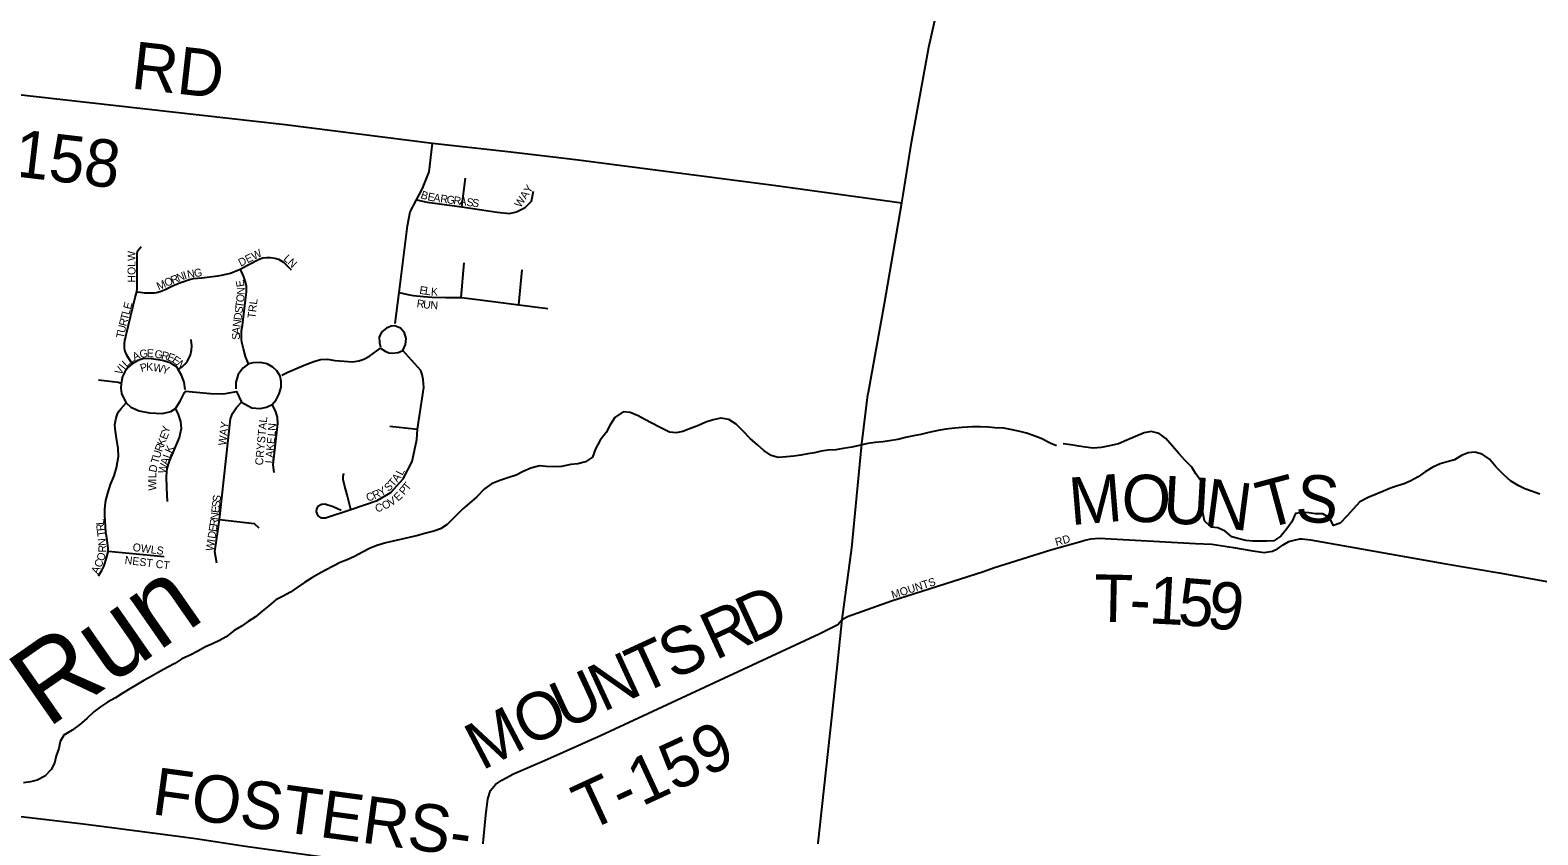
# Model space of a CAD drawing. Extents: x 0 to 34, y -4 to 22.
# Drawn here: x 5.809 to 7.08, y 14.989 to 15.668 of the extents above; entities that cross this region are included whole.
import ezdxf

# ---------------------------------------------------------------- set-up
doc = ezdxf.new("R2010")
doc.units = 0
for name, color, linetype in [('GM_X_City_Street', 7, 'Continuous'), ('GM_X_City_Street_Text', 7, 'Continuous'), ('GM_X_County_Road', 7, 'Continuous'), ('GM_X_County_Road_Text', 7, 'Continuous'), ('GM_X_Minor_River', 7, 'Continuous'), ('GM_X_Minor_River_Text', 7, 'Continuous'), ('GM_X_Township_Road', 7, 'Continuous'), ('GM_X_Township_Road_Text', 7, 'Continuous'), ('GM_X_Township_Subdivision', 7, 'Continuous'), ('GM_X_Township_Subdivision_Text', 7, 'Continuous')]:
    doc.layers.add(name, color=color, linetype=linetype)

msp = doc.modelspace()

# ---------------------------------------------------------------- linework, layer by layer
at = {"layer": 'GM_X_City_Street'}
msp.add_lwpolyline([(6.4952, 15.172), (6.4977, 15.1734), (6.5349, 15.1866), (6.6125, 15.2112), (6.621, 15.2143), (6.6694, 15.2295), (6.6953, 15.2369)], dxfattribs=at)
at = {"layer": 'GM_X_County_Road'}
for points in [[(6.5447, 15.5293), (6.5518, 15.5733), (6.5663, 15.6539), (6.5786, 15.7078)], [(6.5154, 15.3626), (6.5291, 15.4375), (6.5436, 15.5224), (6.5447, 15.5293)], [(6.4899, 15.1382), (6.4932, 15.1709), (6.5015, 15.2313), (6.51, 15.3192), (6.5151, 15.3605), (6.5154, 15.3626)], [(6.3429, 14.1), (6.3606, 14.1843), (6.3898, 14.3308), (6.4159, 14.4555), (6.4308, 14.5292), (6.4382, 14.601), (6.4439, 14.6664), (6.4506, 14.7382), (6.4572, 14.8025), (6.4628, 14.8785), (6.4698, 14.9511), (6.4849, 15.0904), (6.4899, 15.1382)], [(5.7764, 15.0074), (5.8511, 14.9985), (5.8688, 14.9964), (5.8988, 14.9925), (5.9375, 14.9873), (5.9481, 14.986), (5.9903, 14.9796), (6.0493, 14.9713), (6.1878, 14.9534), (6.2348, 14.9486), (6.255, 14.9467), (6.2785, 14.9453), (6.2999, 14.9438), (6.3378, 14.9422), (6.3562, 14.9415), (6.364, 14.9405), (6.3743, 14.9378), (6.3812, 14.9346), (6.3896, 14.9286), (6.4098, 14.9128), (6.4154, 14.9087)]]:
    msp.add_lwpolyline(points, dxfattribs=at)
at = {"layer": 'GM_X_Minor_River'}
for points in [[(6.6741, 15.3174), (6.6686, 15.3197), (6.6611, 15.3235), (6.6545, 15.326), (6.6489, 15.328), (6.642, 15.3297), (6.6353, 15.3312), (6.6297, 15.3323), (6.6222, 15.3327), (6.6166, 15.3331), (6.6097, 15.3334), (6.603, 15.3333), (6.5944, 15.3329), (6.5883, 15.3322), (6.5808, 15.3315), (6.5743, 15.3303), (6.5665, 15.3285), (6.5598, 15.327), (6.5536, 15.3258), (6.5467, 15.3243), (6.5402, 15.3228), (6.5332, 15.3216), (6.5276, 15.3208), (6.5212, 15.3201), (6.515, 15.3194), (6.5078, 15.3177), (6.5016, 15.3162), (6.4943, 15.315), (6.4879, 15.314), (6.4815, 15.3136), (6.4756, 15.3128), (6.4699, 15.3116), (6.4643, 15.3106), (6.4584, 15.3096), (6.4525, 15.3087), (6.4463, 15.308), (6.4394, 15.3075), (6.4335, 15.3092), (6.4274, 15.3133), (6.4219, 15.3182), (6.4158, 15.3237), (6.4098, 15.3297), (6.404, 15.3356), (6.3977, 15.3395), (6.391, 15.3407), (6.3845, 15.3394), (6.3784, 15.3374), (6.3722, 15.3345), (6.3654, 15.332), (6.359, 15.3294), (6.3533, 15.3284), (6.3477, 15.329), (6.3392, 15.3332), (6.3329, 15.3365), (6.327, 15.3395), (6.3212, 15.3428), (6.3146, 15.3456), (6.3087, 15.3462), (6.3017, 15.3413), (6.2978, 15.3352), (6.2942, 15.3286), (6.2893, 15.3222), (6.2852, 15.3148), (6.2829, 15.3079), (6.277, 15.304), (6.2705, 15.3022), (6.2646, 15.3015), (6.2566, 15.3), (6.2507, 15.2996), (6.2437, 15.3), (6.2381, 15.3006), (6.2309, 15.2986), (6.2244, 15.2957), (6.2185, 15.2926), (6.2115, 15.2903), (6.2047, 15.288), (6.1975, 15.2852), (6.1918, 15.281), (6.1853, 15.2744), (6.179, 15.2689), (6.1733, 15.2642), (6.1662, 15.2568), (6.1603, 15.251), (6.1546, 15.2474), (6.1489, 15.2453), (6.1422, 15.2436), (6.1355, 15.2418), (6.1282, 15.24), (6.121, 15.2383), (6.1146, 15.237), (6.1086, 15.2355), (6.1008, 15.2332), (6.0947, 15.2307), (6.0887, 15.2276), (6.0822, 15.2239), (6.076, 15.2211), (6.0701, 15.2188), (6.0642, 15.2159), (6.0577, 15.2125), (6.052, 15.2094), (6.0461, 15.206)], [(6.9299, 15.2701), (6.9242, 15.264), (6.9192, 15.2582), (6.9133, 15.2522), (6.9076, 15.2501), (6.9042, 15.2566), (6.8987, 15.2599), (6.8925, 15.26), (6.8869, 15.2609), (6.8813, 15.2612), (6.8757, 15.2602), (6.8724, 15.2533), (6.8682, 15.2473), (6.8633, 15.2412), (6.8574, 15.2373), (6.8515, 15.2368), (6.8459, 15.2369), (6.8397, 15.237), (6.8336, 15.2374), (6.828, 15.2388), (6.8219, 15.2405), (6.8163, 15.2454), (6.8102, 15.2482), (6.8046, 15.2488), (6.7988, 15.2542), (6.7976, 15.2612), (6.7977, 15.2679), (6.7978, 15.2743), (6.7984, 15.2807), (6.7959, 15.2877), (6.7917, 15.2937), (6.7881, 15.2993), (6.7825, 15.305), (6.7773, 15.311), (6.772, 15.317), (6.7663, 15.3235), (6.7607, 15.3278), (6.754, 15.3295), (6.7481, 15.3283), (6.7406, 15.3252), (6.7333, 15.3221), (6.7263, 15.319), (6.7188, 15.3173), (6.7118, 15.316), (6.7051, 15.3153), (6.6985, 15.3163), (6.6929, 15.3171), (6.6862, 15.3181), (6.6798, 15.319)], [(7.0816, 15.2765), (7.0747, 15.279), (7.0691, 15.281), (7.0633, 15.284), (7.057, 15.2878), (7.0514, 15.293), (7.0448, 15.2995), (7.0391, 15.306), (7.033, 15.3104), (7.0269, 15.3121), (7.0212, 15.3114), (7.0156, 15.3093), (7.0096, 15.3057), (7.0035, 15.3039), (6.9975, 15.3021), (6.9913, 15.2993), (6.9851, 15.2954), (6.9792, 15.2912), (6.973, 15.2878), (6.9673, 15.2853), (6.9617, 15.2837), (6.9557, 15.2817), (6.9498, 15.2791), (6.9431, 15.2763), (6.9369, 15.2737), (6.9299, 15.2701)], [(6.0461, 15.206), (6.0399, 15.2021), (6.0336, 15.1977), (6.028, 15.194), (6.0215, 15.1901), (6.0158, 15.1873), (6.0099, 15.1823), (6.0042, 15.1778), (5.9985, 15.1731), (5.9925, 15.1692), (5.9868, 15.1653), (5.9806, 15.1614), (5.9738, 15.1561), (5.9682, 15.153), (5.9622, 15.1502), (5.9563, 15.1476), (5.9501, 15.1442), (5.9436, 15.1406), (5.9364, 15.1375), (5.9307, 15.1336), (5.9242, 15.1302), (5.9164, 15.126), (5.9107, 15.1226), (5.9045, 15.1193), (5.8988, 15.1159), (5.8926, 15.1122), (5.8861, 15.1083), (5.8804, 15.1047), (5.8737, 15.101), (5.868, 15.0971), (5.8623, 15.0929), (5.8563, 15.0872), (5.8504, 15.0822), (5.8439, 15.0775), (5.8371, 15.0733), (5.8338, 15.0677), (5.8327, 15.0619), (5.8304, 15.0557), (5.829, 15.0496), (5.8262, 15.0441), (5.821, 15.0385), (5.8146, 15.0351), (5.8089, 15.0339), (5.803, 15.0329)]]:
    msp.add_lwpolyline(points, dxfattribs=at)
at = {"layer": 'GM_X_Township_Road'}
for points in [[(5.5286, 15.6429), (5.6321, 15.6326), (5.6388, 15.6319), (5.8336, 15.61), (6.0237, 15.5885), (6.1479, 15.5727), (6.2115, 15.5658), (6.2522, 15.5609)], [(6.2522, 15.5609), (6.2729, 15.5584), (6.4353, 15.5373), (6.5436, 15.5224)], [(6.6953, 15.2369), (6.6981, 15.2377), (6.7033, 15.2388), (6.71, 15.2394), (6.7912, 15.2349), (6.805, 15.2345), (6.8234, 15.2317), (6.8395, 15.2287), (6.8492, 15.2274), (6.8562, 15.2285), (6.8605, 15.2305), (6.8652, 15.2339), (6.87, 15.2367), (6.8734, 15.2376), (6.8793, 15.239), (6.8812, 15.2388)], [(6.8812, 15.2388), (6.8884, 15.238), (6.92, 15.2323), (7.0023, 15.2179), (7.0473, 15.2101), (7.0954, 15.2014)], [(6.1878, 14.9534), (6.1927, 15.0058), (6.1944, 15.0195), (6.1969, 15.0264), (6.201, 15.0316), (6.2063, 15.0353), (6.2163, 15.0405), (6.2422, 15.0517), (6.2896, 15.0728), (6.4738, 15.1588), (6.4897, 15.1666), (6.4932, 15.1709), (6.4952, 15.172)]]:
    msp.add_lwpolyline(points, dxfattribs=at)
at = {"layer": 'GM_X_Township_Subdivision'}
for points in [[(6.1163, 15.4207), (6.1197, 15.4469), (6.1269, 15.5031), (6.129, 15.5148), (6.1343, 15.5251), (6.1394, 15.5345), (6.145, 15.5487), (6.147, 15.5654), (6.1479, 15.5727)], [(6.1725, 15.5191), (6.1757, 15.5433)], [(6.1343, 15.5251), (6.1433, 15.5231), (6.1725, 15.5191), (6.2023, 15.5147), (6.2129, 15.5136), (6.2186, 15.5148), (6.2261, 15.5184), (6.2313, 15.5238), (6.2329, 15.5322)], [(5.8945, 15.3867), (5.8923, 15.3903), (5.8901, 15.394), (5.889, 15.3965), (5.8884, 15.3981), (5.8881, 15.3998), (5.8881, 15.4015), (5.8882, 15.403), (5.8885, 15.4065), (5.8889, 15.4083), (5.8895, 15.411), (5.8971, 15.4425), (5.8985, 15.4473), (5.8988, 15.4504), (5.8988, 15.4799), (5.8995, 15.4822), (5.9012, 15.4844), (5.9023, 15.4855)], [(5.8985, 15.4473), (5.9013, 15.447), (5.9033, 15.4467), (5.9049, 15.4465), (5.908, 15.4464), (5.9102, 15.4464), (5.9133, 15.4464), (5.9152, 15.4467), (5.9182, 15.4475), (5.9225, 15.4492), (5.9281, 15.452), (5.9353, 15.4552), (5.9363, 15.4556), (5.9372, 15.4559), (5.9404, 15.4568), (5.9428, 15.4577), (5.9463, 15.4587), (5.9531, 15.4593), (5.9534, 15.4593), (5.9668, 15.4608), (5.97, 15.4615), (5.9738, 15.4623), (5.9774, 15.463), (5.9794, 15.464), (5.9822, 15.4651), (5.9856, 15.4664), (5.9923, 15.47), (6.0017, 15.4749), (6.0048, 15.476), (6.0079, 15.4763), (6.0112, 15.4764), (6.0148, 15.4758), (6.018, 15.4749), (6.0221, 15.4725), (6.0288, 15.466)], [(5.9928, 15.3865), (5.9902, 15.3928), (5.9885, 15.3993), (5.9872, 15.4048), (5.9869, 15.407), (5.9867, 15.4087), (5.9867, 15.4107), (5.9869, 15.4143), (5.9875, 15.419), (5.9893, 15.4332), (5.9901, 15.4403), (5.9911, 15.4471), (5.9911, 15.4494), (5.9909, 15.4526), (5.9903, 15.4555), (5.9891, 15.4592), (5.9873, 15.4633), (5.9856, 15.4664)], [(6.172, 15.4425), (6.1747, 15.4718)], [(6.2207, 15.4364), (6.2236, 15.4658)], [(6.1197, 15.4469), (6.1224, 15.4461), (6.1245, 15.4456), (6.1285, 15.4448), (6.1315, 15.4443), (6.1404, 15.4433), (6.1474, 15.4428), (6.159, 15.4426), (6.172, 15.4425), (6.1745, 15.4423), (6.1791, 15.4416), (6.1991, 15.4393), (6.2207, 15.4364), (6.2452, 15.4333)], [(6.0208, 15.3769), (6.026, 15.3796), (6.0397, 15.3855), (6.0478, 15.3886), (6.0533, 15.3901), (6.0592, 15.3904), (6.0654, 15.3895), (6.0735, 15.3888), (6.0804, 15.3883), (6.0857, 15.389), (6.0899, 15.3906), (6.0947, 15.3931), (6.1041, 15.3997), (6.1079, 15.3974), (6.1109, 15.3959), (6.1141, 15.3955), (6.119, 15.3962), (6.1229, 15.3978), (6.1252, 15.4028), (6.1256, 15.4079), (6.1242, 15.4128), (6.121, 15.4166), (6.1162, 15.4186), (6.1161, 15.4186), (6.113, 15.4183), (6.1091, 15.4168), (6.1051, 15.4135), (6.103, 15.4095), (6.1033, 15.4044), (6.104, 15.4008)], [(5.9335, 15.3819), (5.937, 15.3844), (5.9401, 15.3873), (5.9413, 15.389), (5.9427, 15.3917), (5.9437, 15.3943), (5.9447, 15.3981), (5.9449, 15.4017), (5.9444, 15.4065), (5.9443, 15.407)], [(6.0708, 15.2627), (6.0642, 15.2658), (6.0571, 15.2681), (6.0542, 15.2679), (6.0513, 15.2663), (6.05, 15.2642), (6.0498, 15.2617), (6.0511, 15.2584), (6.0538, 15.2565), (6.0575, 15.2565), (6.0789, 15.2637), (6.1012, 15.2712), (6.1128, 15.2781), (6.123, 15.2895), (6.1307, 15.3041), (6.1347, 15.3228), (6.1353, 15.3315), (6.1405, 15.3667), (6.1399, 15.3733), (6.1392, 15.3777), (6.138, 15.381), (6.1229, 15.3978)], [(5.9392, 15.3648), (5.9385, 15.371), (5.9363, 15.3771), (5.9335, 15.3819), (5.9324, 15.3838), (5.9267, 15.3874), (5.9203, 15.3894), (5.9109, 15.3908), (5.9045, 15.391), (5.8995, 15.3895), (5.8945, 15.3867), (5.891, 15.3835), (5.8884, 15.3798), (5.8863, 15.3758), (5.8852, 15.3701), (5.8849, 15.366), (5.8857, 15.3616), (5.8871, 15.3584), (5.8896, 15.3537), (5.8934, 15.3501), (5.9004, 15.3469), (5.9093, 15.3451), (5.9202, 15.3446), (5.9272, 15.3464), (5.9311, 15.349), (5.9352, 15.3552), (5.9388, 15.3625), (5.9395, 15.3636), (5.9607, 15.3616), (5.9719, 15.3612), (5.9825, 15.3631), (5.9869, 15.3541), (5.9955, 15.3495), (6.0025, 15.3489), (6.008, 15.3499), (6.0127, 15.3523), (6.0161, 15.3561), (6.0186, 15.3613), (6.0202, 15.3668), (6.0202, 15.3718), (6.0194, 15.3763), (6.0167, 15.3806), (6.0132, 15.3838), (6.0084, 15.3867), (6.0024, 15.3877), (5.9967, 15.3873), (5.9928, 15.3865), (5.988, 15.383), (5.9839, 15.3775), (5.982, 15.371), (5.9821, 15.3656)], [(5.8852, 15.3701), (5.8828, 15.3708), (5.8662, 15.3729)], [(5.8663, 15.2076), (5.8692, 15.2127), (5.8706, 15.2154), (5.8718, 15.2189), (5.8733, 15.2236), (5.8743, 15.228), (5.8743, 15.2286), (5.8743, 15.2292), (5.8743, 15.2296), (5.8743, 15.2311), (5.8739, 15.2354), (5.8733, 15.2397), (5.8725, 15.2446), (5.872, 15.2496), (5.8718, 15.2539), (5.8716, 15.2588), (5.8714, 15.2634), (5.8718, 15.2671), (5.8725, 15.2712), (5.8741, 15.2774), (5.8764, 15.2848), (5.8793, 15.292), (5.8815, 15.2988), (5.8823, 15.3035), (5.883, 15.3084), (5.8827, 15.315), (5.8815, 15.3239), (5.8803, 15.3317), (5.8801, 15.335), (5.8807, 15.3397), (5.8817, 15.3428), (5.8828, 15.3457), (5.8852, 15.3488), (5.8896, 15.3537)], [(5.9245, 15.2704), (5.9238, 15.2818), (5.9235, 15.2916), (5.9242, 15.2983), (5.926, 15.3043), (5.9346, 15.3245), (5.9361, 15.3324), (5.9357, 15.338), (5.9334, 15.3446), (5.9311, 15.349)], [(5.9659, 15.2183), (5.9642, 15.228), (5.9683, 15.2551), (5.9774, 15.3401), (5.9791, 15.3448), (5.9825, 15.3496), (5.9869, 15.3541)], [(6.0143, 15.295), (6.0135, 15.3012), (6.0157, 15.3213), (6.0174, 15.3362), (6.0172, 15.3417), (6.0155, 15.3468), (6.0127, 15.3523)], [(6.112, 15.334), (6.1353, 15.3315)], [(6.0789, 15.2637), (6.0758, 15.2761), (6.0736, 15.2841), (6.0726, 15.2891), (6.0726, 15.2916), (6.0732, 15.2942)], [(5.9683, 15.2551), (5.9974, 15.2517), (6.0013, 15.2482)], [(5.8743, 15.2286), (5.9215, 15.224)]]:
    msp.add_lwpolyline(points, dxfattribs=at)

# ---------------------------------------------------------------- texts
at = {"layer": 'GM_X_City_Street_Text'}
for s, rotation, p in [('RD', 15.5291, (6.6739, 15.2327)), ('MOUNTS', 17.8169, (6.536, 15.1882))]:
    msp.add_text(s, height=0.00667, rotation=rotation, dxfattribs=at).set_placement(p)
at = {"layer": 'GM_X_County_Road_Text'}
msp.add_text('FOSTERS-', height=0.04, rotation=352.2881, dxfattribs=at).set_placement((5.9103, 15.0066))
at = {"layer": 'GM_X_Minor_River_Text'}
msp.add_text('Run', height=0.06666, rotation=34.8168, dxfattribs=at).set_placement((5.823, 15.0784))
at = {"layer": 'GM_X_Township_Road_Text'}
for s, rotation, p in [('RD', 353.5503, (5.8928, 15.6191)), ('T-158', 353.2238, (5.7432, 15.551)), ('M', 4.7874, (6.6862, 15.2504)), ('O', 357.2085, (6.7281, 15.254)), ('U', 356.7854, (6.7632, 15.2523)), ('N', 352.5036, (6.7975, 15.2504)), ('T', 14.984, (6.8494, 15.2469)), ('S', 354.4322, (6.8746, 15.2544)), ('T', 358.8257, (6.7054, 15.169)), ('1', 357.0898, (6.7514, 15.1676)), ('D', 24.7712, (6.4161, 15.1498)), ('5', 355.4628, (6.7757, 15.1664)), ('9', 351.8964, (6.7996, 15.1645)), ('R', 24.7721, (6.3863, 15.1361)), ('-', 357.1731, (6.735, 15.1684)), ('T', 24.7727, (6.3234, 15.1071)), ('S', 24.7692, (6.3506, 15.1196)), ('N', 24.7745, (6.2915, 15.0923)), ('U', 24.7711, (6.2595, 15.0776)), ('O', 24.7825, (6.2275, 15.0628)), ('M', 27.639, (6.1895, 15.0429)), ('T-159', 24.8137, (6.2786, 14.9916))]:
    msp.add_text(s, height=0.04, rotation=rotation, dxfattribs=at).set_placement(p)
at = {"layer": 'GM_X_Township_Subdivision_Text'}
for s, rotation, p in [('WAY', 56.8213, (6.222, 15.5179)), ('B', 341.2886, (6.1373, 15.5266)), ('E', 349.0346, (6.1433, 15.5247)), ('A', 352.3376, (6.1483, 15.5237)), ('R', 352.3955, (6.1541, 15.5229)), ('G', 352.3947, (6.1594, 15.5222)), ('R', 352.419, (6.1652, 15.5215)), ('A', 352.3924, (6.1704, 15.5208)), ('S', 352.4254, (6.1762, 15.52)), ('S', 352.4108, (6.1809, 15.5194)), ('HOLW', 90, (5.8974, 15.4551)), ('DEW', 26.5738, (5.9861, 15.4685)), ('L', 316.7193, (6.0216, 15.4747)), ('N', 317.4175, (6.0251, 15.4714)), ('R', 23.3485, (5.9288, 15.4537)), ('N', 21.4848, (5.9336, 15.4558)), ('I', 18.1309, (5.9389, 15.4579)), ('N', 10.0624, (5.9415, 15.4587)), ('G', 8.0467, (5.9472, 15.4597)), ('M', 23.3373, (5.9169, 15.4486)), ('O', 23.3475, (5.9234, 15.4514)), ('E', 99.2807, (5.9894, 15.452)), ('N', 90.4437, (5.9896, 15.445)), ('E', 351.7192, (6.1365, 15.4457)), ('L', 351.6922, (6.1411, 15.4451)), ('K', 356.9534, (6.1464, 15.4443)), ('E', 75.6722, (5.8934, 15.4321)), ('T', 82.2717, (5.9881, 15.4335)), ('O', 82.2928, (5.9887, 15.4382)), ('TRL', 83.1527, (5.9984, 15.4245)), ('R', 351.5437, (6.1342, 15.4345)), ('U', 352.6586, (6.1396, 15.4337)), ('N', 357.3629, (6.146, 15.4329)), ('R', 75.6693, (5.8897, 15.4179)), ('T', 75.6722, (5.891, 15.423)), ('L', 75.6722, (5.8922, 15.4276)), ('N', 82.2624, (5.9859, 15.4173)), ('D', 82.2704, (5.9867, 15.4231)), ('S', 82.2978, (5.9875, 15.4289)), ('T', 78.9205, (5.8875, 15.4077)), ('U', 76.1387, (5.8883, 15.4122)), ('S', 89.7268, (5.9854, 15.4069)), ('A', 85.4487, (5.9854, 15.4115)), ('G', 9.4192, (5.9014, 15.3914)), ('E', 358.4969, (5.9068, 15.3923)), ('G', 349.7362, (5.913, 15.392)), ('R', 346.7942, (5.9187, 15.3909)), ('V', 59.2874, (5.8852, 15.3765)), ('I', 52.1595, (5.8881, 15.3813)), ('L', 44.2273, (5.8898, 15.3835)), ('L', 35.0614, (5.8929, 15.3866)), ('A', 24.6194, (5.8965, 15.3891)), ('P', 15.0634, (5.9023, 15.3796)), ('K', 358.404, (5.9063, 15.3808)), ('W', 348.7131, (5.9119, 15.3806)), ('Y', 341.7516, (5.9191, 15.3792)), ('E', 340.2083, (5.9236, 15.3898)), ('E', 326.5145, (5.9276, 15.3884)), ('N', 310.2954, (5.9312, 15.3861)), ('Y', 76.7291, (5.9256, 15.3275)), ('WAY', 83.0854, (5.9737, 15.3173)), ('CRYSTAL', 84.7189, (6.0048, 15.3007)), ('N', 85.4881, (6.0157, 15.3299)), ('K', 68.5152, (5.9214, 15.3167)), ('E', 68.4878, (5.9236, 15.3221)), ('E', 84.9879, (6.0147, 15.3187)), ('L', 84.9936, (6.0153, 15.3252)), ('T', 73.5781, (5.9165, 15.3018)), ('U', 73.4871, (5.9179, 15.3063)), ('R', 68.5143, (5.9195, 15.3118)), ('L', 69.7414, (5.9263, 15.3063)), ('K', 66.6522, (5.9279, 15.3106)), ('A', 84.9922, (6.0137, 15.3071)), ('K', 84.9922, (6.0142, 15.3129)), ('D', 77.9312, (5.9149, 15.2945)), ('W', 75.6416, (5.9227, 15.2934)), ('A', 72.9888, (5.9246, 15.3007)), ('L', 84.9936, (6.0133, 15.3024)), ('L', 62.2514, (6.1224, 15.2919)), ('L', 90.3502, (5.915, 15.2902)), ('I', 90.3496, (5.915, 15.2872)), ('W', 90.3699, (5.915, 15.2796)), ('Y', 29.2924, (6.1043, 15.2747)), ('S', 41.7717, (6.1107, 15.2784)), ('T', 49.9729, (6.1149, 15.2823)), ('A', 52.5869, (6.1182, 15.2862)), ('P', 49.4283, (6.124, 15.2754)), ('T', 51.2474, (6.1272, 15.2791)), ('S', 83.4857, (5.9684, 15.2651)), ('S', 83.4848, (5.9689, 15.2697)), ('C', 17.467, (6.0931, 15.2703)), ('R', 24.435, (6.0989, 15.2722)), ('O', 29.4701, (6.1074, 15.2632)), ('V', 31.9033, (6.1128, 15.2662)), ('E', 43.1087, (6.1189, 15.2702)), ('N', 82.9492, (5.9671, 15.2545)), ('E', 83.4612, (5.9678, 15.2604)), ('C', 12.8818, (6.1003, 15.2613)), ('L', 94.5391, (5.8709, 15.2509)), ('R', 96.8888, (5.8715, 15.2458)), ('T', 96.8726, (5.8721, 15.2411)), ('D', 81.3753, (5.9647, 15.2387)), ('E', 81.3598, (5.9656, 15.2445)), ('R', 81.5659, (5.9663, 15.2491)), ('N', 94.3615, (5.8727, 15.2332)), ('R', 88.9492, (5.8727, 15.2272)), ('OWLS', 352.6985, (5.8947, 15.2287)), ('W', 81.3586, (5.9631, 15.2282)), ('I', 81.3568, (5.9643, 15.2358)), ('C', 66.2762, (5.8682, 15.214)), ('O', 73.2611, (5.8707, 15.2196)), ('NEST CT', 352.7469, (5.888, 15.2179)), ('A', 66.1529, (5.8658, 15.2086))]:
    msp.add_text(s, height=0.00667, rotation=rotation, dxfattribs=at).set_placement(p)

doc.saveas('drawing.dxf')
